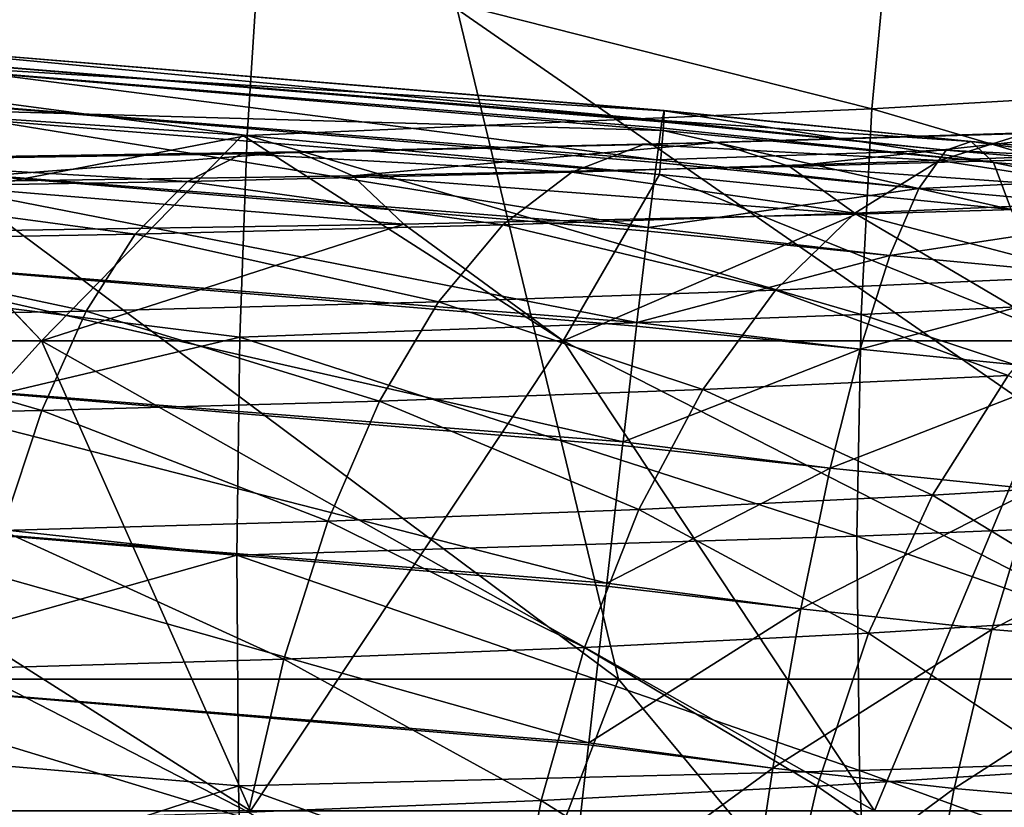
# Model space of a CAD drawing. Header units: metres. Extents: x -24 to 24, y -69 to 184.
# Tile 876 of 896: x 2.5 to 4.86, y 162.26 to 164.14. Entities that reach past the tile are written whole.
import ezdxf

# ---------------------------------------------------------------- set-up
doc = ezdxf.new("R2010")
doc.units = ezdxf.units.M
for name, color, linetype in [('4036', 7, 'CONTINUOUS'), ('4046', 7, 'CONTINUOUS'), ('4104', 7, 'CONTINUOUS'), ('4105', 7, 'CONTINUOUS'), ('4110', 7, 'CONTINUOUS'), ('4158', 7, 'CONTINUOUS')]:
    doc.layers.add(name, color=color, linetype=linetype)

msp = doc.modelspace()

# ---------------------------------------------------------------- linework, layer by layer
at = {"layer": '4036'}
for points in [[(3.548397, 164.169941, -19.305579), (3.935186, 162.566013, -21.490509), (1.781361, 164.169941, -19.547973)], [(3.935186, 162.566013, -21.490509), (1.975563, 162.566013, -21.758328), (1.781361, 164.169941, -19.547973)], [(5.286135, 164.169941, -18.90379), (5.862559, 162.566013, -21.046569), (3.548397, 164.169941, -19.305579)], [(5.862559, 162.566013, -21.046569), (3.935186, 162.566013, -21.490509), (3.548397, 164.169941, -19.305579)], [(1.089632, 160.800959, -23.901646), (1.975563, 162.566013, -21.758328), (3.259759, 160.800959, -23.703375)], [(1.975563, 162.566013, -21.758328), (3.935186, 162.566013, -21.490509), (3.259759, 160.800959, -23.703375)], [(3.259759, 160.800959, -23.703375), (3.935186, 162.566013, -21.490509), (5.402846, 160.800959, -23.30848)], [(3.935186, 162.566013, -21.490509), (5.862559, 162.566013, -21.046569), (5.402846, 160.800959, -23.30848)]]:
    msp.add_3dface(points, dxfattribs=at)
at = {"layer": '4046'}
for points in [[(1.281905, 163.376116, -13.833958), (2.552873, 163.376116, -13.656666), (2.020228, 163.9368, -12.175493)], [(2.020228, 163.9368, -12.175493), (2.552873, 163.376116, -13.656666), (3.034454, 163.868121, -12.168462)], [(2.552873, 163.376116, -13.656666), (3.802061, 163.376116, -13.36286), (3.034454, 163.868121, -12.168462)], [(3.034454, 163.868121, -12.168462), (3.802061, 163.376116, -13.36286), (4.032808, 163.773761, -12.158871)], [(3.802061, 163.376116, -13.36286), (5.018812, 163.376116, -12.955046), (4.032808, 163.773761, -12.158871)], [(4.032808, 163.773761, -12.158871), (5.018812, 163.376116, -12.955046), (4.875099, 163.690181, -12.099223)], [(4.503735, 163.678915, 12.275643), (5.538127, 163.709311, 11.751581), (5.018812, 163.376116, 12.955046)], [(3.420834, 163.65497, 12.688996), (4.503735, 163.678915, 12.275643), (3.802061, 163.376116, 13.36286)], [(3.802061, 163.376116, 13.36286), (4.503735, 163.678915, 12.275643), (5.018812, 163.376116, 12.955046)], [(2.301362, 163.637689, 12.987349), (3.420834, 163.65497, 12.688996), (2.552873, 163.376116, 13.656666)], [(2.552873, 163.376116, 13.656666), (3.420834, 163.65497, 12.688996), (3.802061, 163.376116, 13.36286)], [(1.281905, 163.376116, 13.833958), (2.301362, 163.637689, 12.987349), (2.552873, 163.376116, 13.656666)], [(3.053896, 162.250856, -16.3369), (1.281905, 163.376116, -13.833958), (1.53349, 162.250856, -16.548987)], [(2.552873, 163.376116, -13.656666), (1.281905, 163.376116, -13.833958), (3.053896, 162.250856, -16.3369)], [(1.281905, 163.376116, 13.833958), (2.552873, 163.376116, 13.656666), (1.53349, 162.250856, 16.548987)], [(1.53349, 162.250856, 16.548987), (2.552873, 163.376116, 13.656666), (3.053896, 162.250856, 16.3369)], [(4.548247, 162.250856, -15.985431), (2.552873, 163.376116, -13.656666), (3.053896, 162.250856, -16.3369)], [(3.802061, 163.376116, -13.36286), (2.552873, 163.376116, -13.656666), (4.548247, 162.250856, -15.985431)], [(2.552873, 163.376116, 13.656666), (3.802061, 163.376116, 13.36286), (3.053896, 162.250856, 16.3369)], [(3.053896, 162.250856, 16.3369), (3.802061, 163.376116, 13.36286), (4.548247, 162.250856, 15.985431)], [(6.003795, 162.250856, -15.497581), (3.802061, 163.376116, -13.36286), (4.548247, 162.250856, -15.985431)], [(5.018812, 163.376116, -12.955046), (3.802061, 163.376116, -13.36286), (6.003795, 162.250856, -15.497581)], [(3.802061, 163.376116, 13.36286), (5.018812, 163.376116, 12.955046), (4.548247, 162.250856, 15.985431)], [(4.548247, 162.250856, 15.985431), (5.018812, 163.376116, 12.955046), (6.003795, 162.250856, 15.497581)]]:
    msp.add_3dface(points, dxfattribs=at)
at = {"layer": '4104'}
for points in [[(4.044453, 163.927477, -11.255029), (4.779283, 163.853073, -11.218482), (4.039329, 163.903327, -10.822904)], [(4.042445, 163.885144, -11.712871), (4.83256, 163.802698, -11.675998), (4.044558, 163.926833, -11.28564)], [(4.044558, 163.926833, -11.28564), (4.779283, 163.853073, -11.218482), (4.044453, 163.927477, -11.255029)], [(4.044558, 163.926833, -11.28564), (4.83256, 163.802698, -11.675998), (4.779283, 163.853073, -11.218482)], [(4.038785, 163.899766, -10.796101), (4.719252, 163.832216, -10.759505), (4.026426, 163.809263, -10.369373)], [(4.039329, 163.903327, -10.822904), (4.719252, 163.832216, -10.759505), (4.038785, 163.899766, -10.796101)], [(4.039329, 163.903327, -10.822904), (4.779283, 163.853073, -11.218482), (4.719252, 163.832216, -10.759505)], [(4.041989, 163.879221, -11.746543), (4.83256, 163.802698, -11.675998), (4.042445, 163.885144, -11.712871)], [(4.032808, 163.773761, -12.158871), (4.875099, 163.690181, -12.099223), (4.041989, 163.879221, -11.746543)], [(4.041989, 163.879221, -11.746543), (4.875099, 163.690181, -12.099223), (4.83256, 163.802698, -11.675998)], [(4.779283, 163.853073, -11.218482), (5.50193, 163.793105, -11.067908), (4.719252, 163.832216, -10.759505)], [(4.779283, 163.853073, -11.218482), (5.610348, 163.740359, -11.51531), (5.50193, 163.793105, -11.067908)], [(4.83256, 163.802698, -11.675998), (5.610348, 163.740359, -11.51531), (4.779283, 163.853073, -11.218482)], [(4.026426, 163.809263, -10.369373), (4.719252, 163.832216, -10.759505), (4.653901, 163.740624, -10.310019)], [(4.719252, 163.832216, -10.759505), (5.38786, 163.774518, -10.619189), (4.653901, 163.740624, -10.310019)], [(4.719252, 163.832216, -10.759505), (5.50193, 163.793105, -11.067908), (5.38786, 163.774518, -10.619189)], [(4.025574, 163.802662, -10.346867), (4.653901, 163.740624, -10.310019), (4.006159, 163.646885, -9.935867)], [(4.026426, 163.809263, -10.369373), (4.653901, 163.740624, -10.310019), (4.025574, 163.802662, -10.346867)], [(4.83256, 163.802698, -11.675998), (5.706, 163.621891, -11.939705), (5.610348, 163.740359, -11.51531)], [(4.875099, 163.690181, -12.099223), (5.706, 163.621891, -11.939705), (4.83256, 163.802698, -11.675998)], [(4.653901, 163.740624, -10.310019), (5.38786, 163.774518, -10.619189), (5.27086, 163.685042, -10.17986)], [(4.006159, 163.646885, -9.935867), (4.653901, 163.740624, -10.310019), (4.584787, 163.580483, -9.880746)], [(4.653901, 163.740624, -10.310019), (5.27086, 163.685042, -10.17986), (4.584787, 163.580483, -9.880746)], [(4.584787, 163.580483, -9.880746), (5.27086, 163.685042, -10.17986), (5.153721, 163.526811, -9.7604)], [(4.006159, 163.646885, -9.935867), (4.584787, 163.580483, -9.880746), (4.005131, 163.638445, -9.917879)], [(4.005131, 163.638445, -9.917879), (4.584787, 163.580483, -9.880746), (3.979009, 163.420068, -9.532727)], [(3.979009, 163.420068, -9.532727), (4.584787, 163.580483, -9.880746), (4.513561, 163.355614, -9.481928)], [(4.584787, 163.580483, -9.880746), (5.153721, 163.526811, -9.7604), (4.513561, 163.355614, -9.481928)], [(4.513561, 163.355614, -9.481928), (5.153721, 163.526811, -9.7604), (5.039236, 163.3036, -9.370816)], [(3.977936, 163.410975, -9.519215), (4.513561, 163.355614, -9.481928), (3.945625, 163.134221, -9.169572)], [(3.979009, 163.420068, -9.532727), (4.513561, 163.355614, -9.481928), (3.977936, 163.410975, -9.519215)], [(3.945625, 163.134221, -9.169572), (4.513561, 163.355614, -9.481928), (4.441921, 163.071379, -9.123077)], [(4.513561, 163.355614, -9.481928), (5.039236, 163.3036, -9.370816), (4.441921, 163.071379, -9.123077)], [(4.441921, 163.071379, -9.123077), (5.039236, 163.3036, -9.370816), (4.930138, 163.020734, -9.020402)], [(3.945625, 163.134221, -9.169572), (4.441921, 163.071379, -9.123077), (3.944627, 163.125593, -9.160241)], [(3.944627, 163.125593, -9.160241), (4.441921, 163.071379, -9.123077), (3.906803, 162.796164, -8.855064)], [(3.906803, 162.796164, -8.855064), (4.441921, 163.071379, -9.123077), (4.371577, 162.734561, -8.812755)], [(4.441921, 163.071379, -9.123077), (4.930138, 163.020734, -9.020402), (4.371577, 162.734561, -8.812755)], [(4.371577, 162.734561, -8.812755), (4.930138, 163.020734, -9.020402), (4.829029, 162.684961, -8.717517)], [(4.930138, 163.020734, -9.020402), (5.403403, 162.982735, -8.862954), (4.829029, 162.684961, -8.717517)], [(4.829029, 162.684961, -8.717517), (5.403403, 162.982735, -8.862954), (5.272613, 162.647845, -8.570642)], [(3.906803, 162.796164, -8.855064), (4.371577, 162.734561, -8.812755), (3.905986, 162.789004, -8.849387)], [(3.905986, 162.789004, -8.849387), (4.371577, 162.734561, -8.812755), (3.863469, 162.413962, -8.596706)], [(3.863469, 162.413962, -8.596706), (4.371577, 162.734561, -8.812755), (4.304205, 162.353194, -8.558365)], [(4.371577, 162.734561, -8.812755), (4.829029, 162.684961, -8.717517), (4.304205, 162.353194, -8.558365)], [(4.304205, 162.353194, -8.558365), (4.829029, 162.684961, -8.717517), (4.738322, 162.304291, -8.469388)], [(4.829029, 162.684961, -8.717517), (5.272613, 162.647845, -8.570642), (4.738322, 162.304291, -8.469388)], [(4.738322, 162.304291, -8.469388), (5.272613, 162.647845, -8.570642), (5.159454, 162.267777, -8.330961)], [(3.862923, 162.409115, -8.593957), (4.304205, 162.353194, -8.558365), (3.816658, 161.996733, -8.400662)], [(3.863469, 162.413962, -8.596706), (4.304205, 162.353194, -8.558365), (3.862923, 162.409115, -8.593957)], [(3.816658, 161.996733, -8.400662), (4.304205, 162.353194, -8.558365), (4.241415, 161.936377, -8.365976)], [(4.304205, 162.353194, -8.558365), (4.738322, 162.304291, -8.469388), (4.241415, 161.936377, -8.365976)], [(4.241415, 161.936377, -8.365976), (4.738322, 162.304291, -8.469388), (4.660179, 161.887806, -8.281933)], [(4.738322, 162.304291, -8.469388), (5.159454, 162.267777, -8.330961), (4.660179, 161.887806, -8.281933)], [(4.660179, 161.887806, -8.281933), (5.159454, 162.267777, -8.330961), (5.066626, 161.851597, -8.14963)]]:
    msp.add_3dface(points, dxfattribs=at)
at = {"layer": '4105'}
for points in [[(4.039329, 163.903327, -10.822904), (2.023434, 164.066563, -10.811015), (2.026246, 164.093533, -11.27071)], [(4.044558, 163.926833, -11.28564), (2.026246, 164.093533, -11.27071), (2.025168, 164.049937, -11.729134)], [(4.044453, 163.927477, -11.255029), (4.039329, 163.903327, -10.822904), (2.026246, 164.093533, -11.27071)], [(4.044558, 163.926833, -11.28564), (4.044453, 163.927477, -11.255029), (2.026246, 164.093533, -11.27071)], [(4.026426, 163.809263, -10.369373), (2.016798, 163.969662, -10.360881), (2.023434, 164.066563, -10.811015)], [(2.020228, 163.9368, -12.175493), (4.041989, 163.879221, -11.746543), (2.025168, 164.049937, -11.729134)], [(4.038785, 163.899766, -10.796101), (4.026426, 163.809263, -10.369373), (2.023434, 164.066563, -10.811015)], [(4.039329, 163.903327, -10.822904), (4.038785, 163.899766, -10.796101), (2.023434, 164.066563, -10.811015)], [(4.042445, 163.885144, -11.712871), (4.044558, 163.926833, -11.28564), (2.025168, 164.049937, -11.729134)], [(4.041989, 163.879221, -11.746543), (4.042445, 163.885144, -11.712871), (2.025168, 164.049937, -11.729134)], [(4.006159, 163.646885, -9.935867), (2.006495, 163.805113, -9.930913), (2.016798, 163.969662, -10.360881)], [(4.025574, 163.802662, -10.346867), (4.006159, 163.646885, -9.935867), (2.016798, 163.969662, -10.360881)], [(4.026426, 163.809263, -10.369373), (4.025574, 163.802662, -10.346867), (2.016798, 163.969662, -10.360881)], [(2.020228, 163.9368, -12.175493), (4.032808, 163.773761, -12.158871), (4.041989, 163.879221, -11.746543)], [(2.020228, 163.9368, -12.175493), (3.034454, 163.868121, -12.168462), (4.032808, 163.773761, -12.158871)], [(3.979009, 163.420068, -9.532727), (1.992768, 163.576793, -9.531243), (2.006495, 163.805113, -9.930913)], [(4.005131, 163.638445, -9.917879), (3.979009, 163.420068, -9.532727), (2.006495, 163.805113, -9.930913)], [(4.006159, 163.646885, -9.935867), (4.005131, 163.638445, -9.917879), (2.006495, 163.805113, -9.930913)], [(3.945625, 163.134221, -9.169572), (1.975939, 163.290082, -9.171287), (1.992768, 163.576793, -9.531243)], [(3.977936, 163.410975, -9.519215), (3.945625, 163.134221, -9.169572), (1.992768, 163.576793, -9.531243)], [(3.979009, 163.420068, -9.532727), (3.977936, 163.410975, -9.519215), (1.992768, 163.576793, -9.531243)], [(3.906803, 162.796164, -8.855064), (1.956406, 162.951736, -8.859526), (1.975939, 163.290082, -9.171287)], [(3.944627, 163.125593, -9.160241), (3.906803, 162.796164, -8.855064), (1.975939, 163.290082, -9.171287)], [(3.945625, 163.134221, -9.169572), (3.944627, 163.125593, -9.160241), (1.975939, 163.290082, -9.171287)], [(3.863469, 162.413962, -8.596706), (1.934629, 162.569726, -8.603306), (1.956406, 162.951736, -8.859526)], [(3.905986, 162.789004, -8.849387), (3.863469, 162.413962, -8.596706), (1.956406, 162.951736, -8.859526)], [(3.906803, 162.796164, -8.855064), (3.905986, 162.789004, -8.849387), (1.956406, 162.951736, -8.859526)], [(3.816658, 161.996733, -8.400662), (1.91112, 162.153053, -8.408664), (1.934629, 162.569726, -8.603306)], [(3.862923, 162.409115, -8.593957), (3.816658, 161.996733, -8.400662), (1.934629, 162.569726, -8.603306)], [(3.863469, 162.413962, -8.596706), (3.862923, 162.409115, -8.593957), (1.934629, 162.569726, -8.603306)]]:
    msp.add_3dface(points, dxfattribs=at)
at = {"layer": '4110'}
for points in [[(4.914391, 163.874002, 10.663176), (3.994574, 163.845883, 11.122184), (4.703219, 163.807939, 10.293236)], [(4.914391, 163.874002, 10.663176), (4.169704, 163.850247, 11.516045), (3.994574, 163.845883, 11.122184)], [(5.129672, 163.878361, 11.036604), (4.169704, 163.850247, 11.516045), (4.914391, 163.874002, 10.663176)], [(5.129672, 163.878361, 11.036604), (4.34463, 163.792808, 11.90581), (4.169704, 163.850247, 11.516045)], [(5.344618, 163.820927, 11.405811), (4.34463, 163.792808, 11.90581), (5.129672, 163.878361, 11.036604)], [(5.534368, 163.841797, 9.765719), (4.914391, 163.874002, 10.663176), (4.703219, 163.807939, 10.293236)], [(3.994574, 163.845883, 11.122184), (3.032995, 163.823683, 11.483998), (3.822855, 163.779807, 10.732361)], [(3.994574, 163.845883, 11.122184), (3.166053, 163.82805, 11.893988), (3.032995, 163.823683, 11.483998)], [(4.169704, 163.850247, 11.516045), (3.166053, 163.82805, 11.893988), (3.994574, 163.845883, 11.122184)], [(4.169704, 163.850247, 11.516045), (3.298998, 163.770606, 12.299994), (3.166053, 163.82805, 11.893988)], [(4.34463, 163.792808, 11.90581), (3.298998, 163.770606, 12.299994), (4.169704, 163.850247, 11.516045)], [(4.703219, 163.807939, 10.293236), (3.994574, 163.845883, 11.122184), (3.822855, 163.779807, 10.732361)], [(5.534368, 163.841797, 9.765719), (4.703219, 163.807939, 10.293236), (5.295843, 163.715419, 9.429639)], [(3.032995, 163.823683, 11.483998), (2.039635, 163.807685, 11.74512), (2.902571, 163.757596, 11.07849)], [(3.032995, 163.823683, 11.483998), (2.129155, 163.812054, 12.166763), (2.039635, 163.807685, 11.74512)], [(3.166053, 163.82805, 11.893988), (2.129155, 163.812054, 12.166763), (3.032995, 163.823683, 11.483998)], [(3.166053, 163.82805, 11.893988), (2.21862, 163.754608, 12.584509), (2.129155, 163.812054, 12.166763)], [(3.298998, 163.770606, 12.299994), (2.21862, 163.754608, 12.584509), (3.166053, 163.82805, 11.893988)], [(3.822855, 163.779807, 10.732361), (3.032995, 163.823683, 11.483998), (2.902571, 163.757596, 11.07849)], [(5.344618, 163.820927, 11.405811), (5.538127, 163.709311, 11.751581), (4.34463, 163.792808, 11.90581)], [(2.902571, 163.757596, 11.07849), (2.039635, 163.807685, 11.74512), (1.951906, 163.74159, 11.328286)], [(4.34463, 163.792808, 11.90581), (4.503735, 163.678915, 12.275643), (3.298998, 163.770606, 12.299994)], [(4.703219, 163.807939, 10.293236), (3.822855, 163.779807, 10.732361), (4.500515, 163.681538, 9.934423)], [(5.538127, 163.709311, 11.751581), (4.503735, 163.678915, 12.275643), (4.34463, 163.792808, 11.90581)], [(5.295843, 163.715419, 9.429639), (4.703219, 163.807939, 10.293236), (4.500515, 163.681538, 9.934423)], [(3.298998, 163.770606, 12.299994), (3.420834, 163.65497, 12.688996), (2.21862, 163.754608, 12.584509)], [(3.822855, 163.779807, 10.732361), (2.902571, 163.757596, 11.07849), (3.658094, 163.653382, 10.354623)], [(4.503735, 163.678915, 12.275643), (3.420834, 163.65497, 12.688996), (3.298998, 163.770606, 12.299994)], [(4.500515, 163.681538, 9.934423), (3.822855, 163.779807, 10.732361), (3.658094, 163.653382, 10.354623)], [(2.777473, 163.631154, 10.685835), (1.951906, 163.74159, 11.328286), (1.867781, 163.615134, 10.924866)], [(2.902571, 163.757596, 11.07849), (1.951906, 163.74159, 11.328286), (2.777473, 163.631154, 10.685835)], [(3.420834, 163.65497, 12.688996), (2.301362, 163.637689, 12.987349), (2.21862, 163.754608, 12.584509)], [(3.658094, 163.653382, 10.354623), (2.902571, 163.757596, 11.07849), (2.777473, 163.631154, 10.685835)], [(5.295843, 163.715419, 9.429639), (4.500515, 163.681538, 9.934423), (5.072079, 163.53132, 9.110495)], [(4.500515, 163.681538, 9.934423), (3.658094, 163.653382, 10.354623), (4.310465, 163.497407, 9.594144)], [(5.072079, 163.53132, 9.110495), (4.500515, 163.681538, 9.934423), (4.310465, 163.497407, 9.594144)], [(3.658094, 163.653382, 10.354623), (2.777473, 163.631154, 10.685835), (3.503692, 163.46922, 9.996769)], [(4.310465, 163.497407, 9.594144), (3.658094, 163.653382, 10.354623), (3.503692, 163.46922, 9.996769)], [(2.777473, 163.631154, 10.685835), (1.867781, 163.615134, 10.924866), (2.660285, 163.446968, 10.314141)], [(3.503692, 163.46922, 9.996769), (2.777473, 163.631154, 10.685835), (2.660285, 163.446968, 10.314141)], [(2.660285, 163.446968, 10.314141), (1.867781, 163.615134, 10.924866), (1.788996, 163.430927, 10.543189)], [(5.072079, 163.53132, 9.110495), (4.310465, 163.497407, 9.594144), (4.867697, 163.293302, 8.814876)], [(4.310465, 163.497407, 9.594144), (3.503692, 163.46922, 9.996769), (4.136992, 163.259349, 9.279424)], [(4.867697, 163.293302, 8.814876), (4.310465, 163.497407, 9.594144), (4.136992, 163.259349, 9.279424)], [(3.503692, 163.46922, 9.996769), (2.660285, 163.446968, 10.314141), (3.362837, 163.231121, 9.666187)], [(4.136992, 163.259349, 9.279424), (3.503692, 163.46922, 9.996769), (3.362837, 163.231121, 9.666187)], [(2.660285, 163.446968, 10.314141), (1.788996, 163.430927, 10.543189), (2.553426, 163.208839, 9.971081)], [(3.362837, 163.231121, 9.666187), (2.660285, 163.446968, 10.314141), (2.553426, 163.208839, 9.971081)], [(2.553426, 163.208839, 9.971081), (1.788996, 163.430927, 10.543189), (1.717179, 163.192774, 10.191136)], [(4.867697, 163.293302, 8.814876), (4.136992, 163.259349, 9.279424), (4.686917, 163.006278, 8.548884)], [(5.340556, 163.045586, 8.030576), (4.867697, 163.293302, 8.814876), (4.686917, 163.006278, 8.548884)], [(4.136992, 163.259349, 9.279424), (3.362837, 163.231121, 9.666187), (3.983679, 162.972278, 8.996762)], [(4.686917, 163.006278, 8.548884), (4.136992, 163.259349, 9.279424), (3.983679, 162.972278, 8.996762)], [(3.362837, 163.231121, 9.666187), (2.553426, 163.208839, 9.971081), (3.238437, 162.944003, 9.369703)], [(3.983679, 162.972278, 8.996762), (3.362837, 163.231121, 9.666187), (3.238437, 162.944003, 9.369703)], [(2.553426, 163.208839, 9.971081), (1.717179, 163.192774, 10.191136), (2.459101, 162.921685, 9.663737)], [(3.238437, 162.944003, 9.369703), (2.553426, 163.208839, 9.971081), (2.459101, 162.921685, 9.663737)], [(5.340556, 163.045586, 8.030576), (4.686917, 163.006278, 8.548884), (5.165038, 162.715546, 7.81591)], [(4.686917, 163.006278, 8.548884), (3.983679, 162.972278, 8.996762), (4.53347, 162.676175, 8.318012)], [(5.165038, 162.715546, 7.81591), (4.686917, 163.006278, 8.548884), (4.53347, 162.676175, 8.318012)], [(3.983679, 162.972278, 8.996762), (3.238437, 162.944003, 9.369703), (3.85369, 162.642122, 8.751993)], [(4.53347, 162.676175, 8.318012), (3.983679, 162.972278, 8.996762), (3.85369, 162.642122, 8.751993)], [(3.238437, 162.944003, 9.369703), (2.459101, 162.921685, 9.663737), (3.13306, 162.613792, 9.113438)], [(3.85369, 162.642122, 8.751993), (3.238437, 162.944003, 9.369703), (3.13306, 162.613792, 9.113438)], [(3.13306, 162.613792, 9.113438), (2.459101, 162.921685, 9.663737), (2.37926, 162.591433, 9.398457)], [(5.165038, 162.715546, 7.81591), (4.53347, 162.676175, 8.318012), (5.024148, 162.349248, 7.637612)], [(4.53347, 162.676175, 8.318012), (3.85369, 162.642122, 8.751993), (4.410526, 162.309808, 8.127027)], [(5.024148, 162.349248, 7.637612), (4.53347, 162.676175, 8.318012), (4.410526, 162.309808, 8.127027)], [(3.85369, 162.642122, 8.751993), (3.13306, 162.613792, 9.113438), (3.749709, 162.275696, 8.550172)], [(4.410526, 162.309808, 8.127027), (3.85369, 162.642122, 8.751993), (3.749709, 162.275696, 8.550172)], [(3.13306, 162.613792, 9.113438), (2.37926, 162.591433, 9.398457), (3.048881, 162.247307, 8.902683)], [(3.749709, 162.275696, 8.550172), (3.13306, 162.613792, 9.113438), (3.048881, 162.247307, 8.902683)], [(3.048881, 162.247307, 8.902683), (2.37926, 162.591433, 9.398457), (2.31555, 162.224904, 9.180716)], [(5.024148, 162.349248, 7.637612), (4.410526, 162.309808, 8.127027), (4.920795, 161.954255, 7.499364)], [(4.410526, 162.309808, 8.127027), (3.749709, 162.275696, 8.550172), (4.320622, 161.91474, 7.979871)], [(4.920795, 161.954255, 7.499364), (4.410526, 162.309808, 8.127027), (4.320622, 161.91474, 7.979871)], [(3.749709, 162.275696, 8.550172), (3.048881, 162.247307, 8.902683), (3.673883, 161.880566, 8.395464)], [(4.320622, 161.91474, 7.979871), (3.749709, 162.275696, 8.550172), (3.673883, 161.880566, 8.395464)]]:
    msp.add_3dface(points, dxfattribs=at)
at = {"layer": '4158'}
for points in [[(1.55268, 164.503397, 25.9719), (1.534309, 164.067976, 25.498781), (3.073534, 164.303338, 25.512851)], [(6.061306, 164.476316, 24.807339), (4.583701, 164.377417, 25.21881), (6.005315, 164.016335, 24.415841)], [(4.583701, 164.377417, 25.21881), (3.073534, 164.303338, 25.512851), (4.541725, 163.931351, 24.821302)], [(4.583701, 164.377417, 25.21881), (4.541725, 163.931351, 24.821302), (6.005315, 164.016335, 24.415841)], [(3.073534, 164.303338, 25.512851), (1.534309, 164.067976, 25.498781), (3.045605, 163.867356, 25.11149)], [(3.073534, 164.303338, 25.512851), (3.045605, 163.867356, 25.11149), (4.541725, 163.931351, 24.821302)], [(1.534309, 164.067976, 25.498781), (1.521876, 163.572627, 25.088601), (3.045605, 163.867356, 25.11149)], [(6.005315, 164.016335, 24.415841), (4.541725, 163.931351, 24.821302), (5.971063, 163.510446, 24.082839)], [(4.541725, 163.931351, 24.821302), (3.045605, 163.867356, 25.11149), (4.515603, 163.438949, 24.481289)], [(4.541725, 163.931351, 24.821302), (4.515603, 163.438949, 24.481289), (5.971063, 163.510446, 24.082839)], [(3.045605, 163.867356, 25.11149), (1.521876, 163.572627, 25.088601), (3.028017, 163.384812, 24.766829)], [(3.045605, 163.867356, 25.11149), (3.028017, 163.384812, 24.766829), (4.515603, 163.438949, 24.481289)], [(1.521876, 163.572627, 25.088601), (1.515607, 163.026436, 24.748884), (3.028017, 163.384812, 24.766829)], [(5.971063, 163.510446, 24.082839), (4.515603, 163.438949, 24.481289), (5.959107, 162.9669, 23.813763)], [(4.515603, 163.438949, 24.481289), (3.028017, 163.384812, 24.766829), (4.505749, 162.908041, 24.204179)], [(4.515603, 163.438949, 24.481289), (4.505749, 162.908041, 24.204179), (5.959107, 162.9669, 23.813763)], [(3.028017, 163.384812, 24.766829), (1.515607, 163.026436, 24.748884), (3.021046, 162.86323, 24.484244)], [(3.028017, 163.384812, 24.766829), (3.021046, 162.86323, 24.484244), (4.505749, 162.908041, 24.204179)], [(1.515607, 163.026436, 24.748884), (1.515617, 162.439417, 24.48586), (3.021046, 162.86323, 24.484244)], [(5.959107, 162.9669, 23.813763), (4.505749, 162.908041, 24.204179), (5.969642, 162.394562, 23.613003)], [(4.505749, 162.908041, 24.204179), (3.021046, 162.86323, 24.484244), (4.512322, 162.347067, 23.994378)], [(4.505749, 162.908041, 24.204179), (4.512322, 162.347067, 23.994378), (5.969642, 162.394562, 23.613003)], [(3.021046, 162.86323, 24.484244), (1.515617, 162.439417, 24.48586), (3.0248, 162.310748, 24.268143)], [(3.021046, 162.86323, 24.484244), (3.0248, 162.310748, 24.268143), (4.512322, 162.347067, 23.994378)], [(1.515617, 162.439417, 24.48586), (1.521907, 161.822337, 24.304351), (3.0248, 162.310748, 24.268143)], [(5.969642, 162.394562, 23.613003), (4.512322, 162.347067, 23.994378), (6.002496, 161.802766, 23.483831)], [(4.512322, 162.347067, 23.994378), (3.0248, 162.310748, 24.268143), (4.535216, 161.764949, 23.855221)], [(4.512322, 162.347067, 23.994378), (4.535216, 161.764949, 23.855221), (6.002496, 161.802766, 23.483831)], [(3.0248, 162.310748, 24.268143), (1.521907, 161.822337, 24.304351), (3.03922, 161.735983, 24.121898)], [(3.0248, 162.310748, 24.268143), (3.03922, 161.735983, 24.121898), (4.535216, 161.764949, 23.855221)]]:
    msp.add_3dface(points, dxfattribs=at)

doc.saveas('drawing.dxf')
